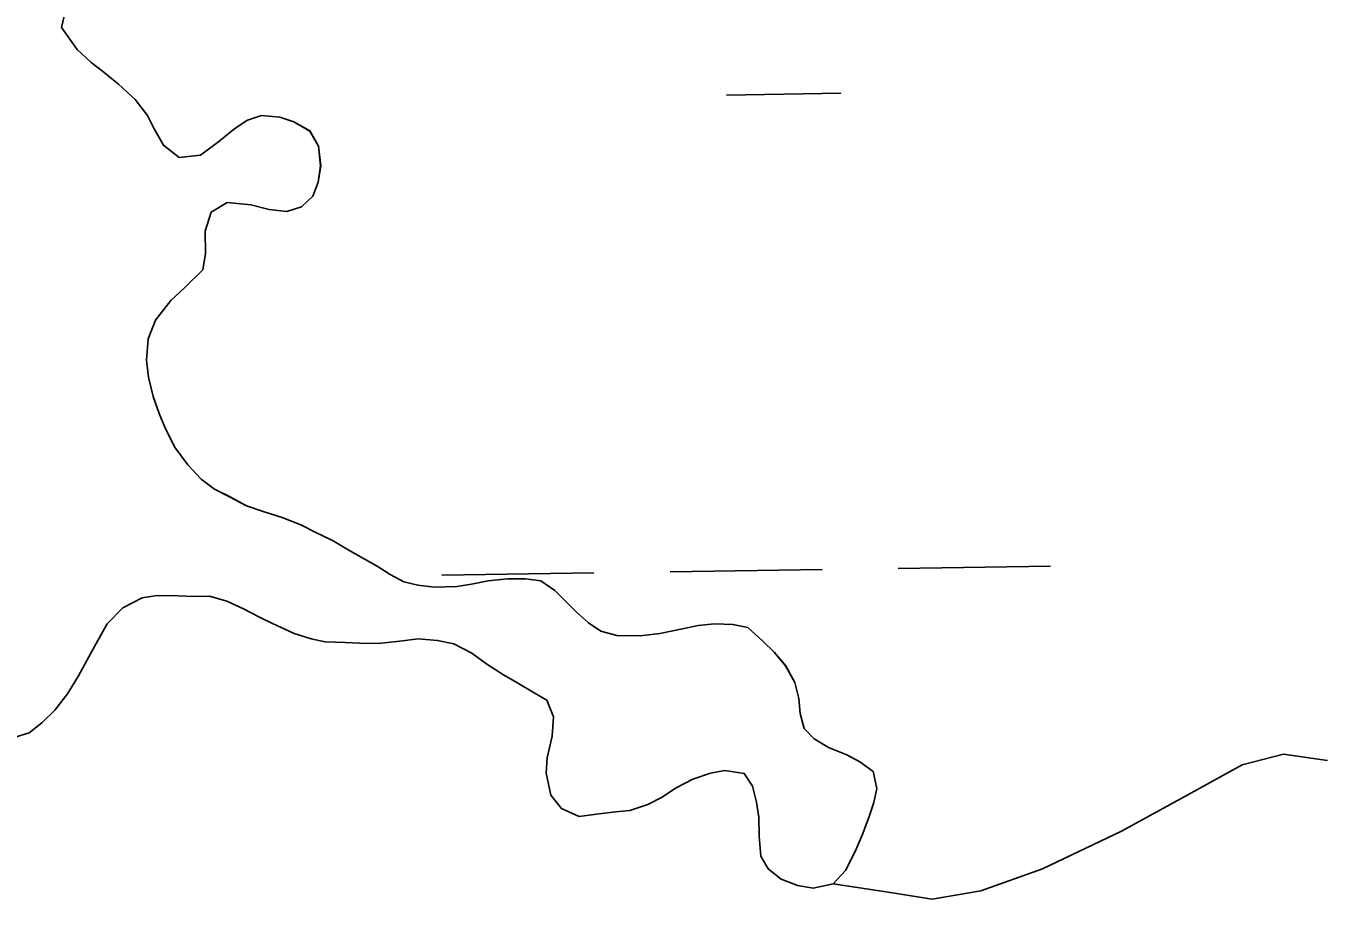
# Model space of a CAD drawing. Extents: x 3807117 to 3845308, y 337856 to 363736.
# Drawn here: x 3823270.3 to 3823542.5, y 345020.6 to 345204.1 of the extents above; entities that cross this region are included whole.
import ezdxf

# ---------------------------------------------------------------- set-up
doc = ezdxf.new("R2010")
doc.units = 0
doc.layers.add('V-TOPO-SHOR', color=7, linetype='Continuous')
doc.layers.add('V-WETL-SWMP', color=7, linetype='Continuous')

msp = doc.modelspace()

# ---------------------------------------------------------------- linework, layer by layer
at = {"layer": 'V-TOPO-SHOR'}
for points in [[(3823278.66, 345207.36), (3823277.81, 345203.81), (3823281.13, 345199.21), (3823284.05, 345196.44), (3823286.47, 345194.6), (3823289.8, 345191.93), (3823293.33, 345188.65), (3823295.95, 345185.28), (3823297.35, 345182.52), (3823299.25, 345179.06), (3823302.58, 345176.49), (3823307.05, 345176.96), (3823310.94, 345179.87), (3823314.31, 345182.59), (3823316.96, 345184.3), (3823319.92, 345185.29), (3823323.77, 345184.95), (3823326.71, 345184.01), (3823330.05, 345182.05), (3823331.85, 345178.89), (3823332.33, 345174.73), (3823331.79, 345171.28), (3823330.65, 345168.34), (3823328.29, 345166.13), (3823325.24, 345165.14), (3823321.48, 345165.57), (3823317.63, 345166.52), (3823312.66, 345167.06), (3823309.29, 345164.96), (3823308.04, 345161.01), (3823308.1, 345156.33), (3823307.57, 345152.89), (3823303.78, 345149.16), (3823300.81, 345146.44), (3823297.63, 345142.3), (3823296.08, 345138.35), (3823295.73, 345133.89), (3823296.11, 345130.33), (3823297.09, 345126.26), (3823298.39, 345122.69), (3823299.58, 345119.84), (3823301.58, 345115.66), (3823304.39, 345111.88), (3823307.21, 345108.91), (3823310.04, 345106.75), (3823313.17, 345105.2), (3823316.71, 345103.25), (3823320.46, 345102), (3823324.21, 345100.85), (3823328.16, 345099.29), (3823331.19, 345097.74)], [(3823331.19, 345097.74), (3823334.84, 345095.99), (3823338.58, 345093.73), (3823341.31, 345092.18), (3823344.24, 345090.63), (3823346.97, 345088.88), (3823349.8, 345087.34), (3823352.74, 345086.6), (3823356.29, 345086.17), (3823360.96, 345086.33), (3823364.01, 345086.82), (3823367.57, 345087.5), (3823371.64, 345087.97), (3823375.4, 345087.94), (3823378.65, 345087.51), (3823381.57, 345085.46), (3823383.89, 345083.2), (3823386.11, 345080.95), (3823388.63, 345078.7), (3823391.25, 345076.95), (3823394.6, 345076.01), (3823399.47, 345075.97), (3823403.64, 345076.44), (3823408.42, 345077.42), (3823411.68, 345078.1), (3823415.14, 345078.48), (3823418.99, 345078.35), (3823422.14, 345077.71), (3823425.26, 345074.84), (3823427.68, 345072.49), (3823430.09, 345069.62), (3823432, 345066.16), (3823432.88, 345062.8), (3823433.16, 345059.64), (3823433.95, 345056.49), (3823436.07, 345054.34), (3823439.1, 345052.49), (3823442.95, 345050.93), (3823445.68, 345049.49), (3823448.5, 345047.43), (3823449.29, 345043.87), (3823448.65, 345040.93), (3823447.61, 345037.79), (3823446.16, 345034.05), (3823444.71, 345030.61), (3823442.65, 345026.66), (3823440.08, 345023.84), (3823435.91, 345022.96), (3823432.57, 345023.49), (3823429.12, 345024.84), (3823426.4, 345026.99), (3823424.9, 345029.65), (3823424.52, 345033.82), (3823424.45, 345037.88), (3823423.97, 345041.03), (3823423.09, 345044.39), (3823421.38, 345047.04), (3823417.32, 345047.69), (3823414.27, 345047.1), (3823410.61, 345045.81), (3823407.04, 345044.01), (3823403.97, 345042.01), (3823401.12, 345040.51), (3823397.35, 345039.22), (3823394.3, 345038.94), (3823390.33, 345038.46), (3823386.67, 345037.98), (3823382.93, 345039.64), (3823380.72, 345042.5), (3823379.74, 345047.08), (3823379.97, 345050.33), (3823381.02, 345054.89), (3823381.26, 345058.95), (3823379.86, 345062.41), (3823377.23, 345063.96), (3823373.59, 345066.12), (3823370.77, 345067.77), (3823367.23, 345070.03), (3823364.1, 345072.29), (3823360.36, 345074.25), (3823356.91, 345074.99), (3823352.85, 345075.33), (3823348.98, 345074.85), (3823344.41, 345074.38), (3823340.55, 345074.41), (3823337.51, 345074.54), (3823333.24, 345074.67), (3823330.3, 345075.31), (3823326.75, 345076.45), (3823322.2, 345078.52), (3823319.47, 345079.86), (3823316.13, 345081.62), (3823312.59, 345083.27), (3823308.94, 345084.32), (3823305.69, 345084.24), (3823302.34, 345084.37), (3823297.97, 345084.41), (3823294.82, 345083.92), (3823290.74, 345081.82), (3823287.46, 345078.5), (3823285.1, 345074.35)], [(3823285.1, 345074.35), (3823283.55, 345071.52), (3823281.39, 345067.58), (3823279.12, 345063.74), (3823276.45, 345060.31), (3823273.69, 345057.69), (3823271.03, 345055.58), (3823267.87, 345054.59)], [(3823440.08, 345023.84), (3823451.63, 345022.07), (3823460.9, 345020.63), (3823471.11, 345022.37), (3823484.08, 345026.98), (3823500.72, 345034.91), (3823514.63, 345042.56), (3823526.09, 345048.85), (3823534.78, 345051.06), (3823544.05, 345049.77)]]:
    msp.add_lwpolyline(points, dxfattribs=at)
at = {"layer": 'V-WETL-SWMP'}
for p, q in [((3823278.66, 345207.36), (3823277.82, 345203.81)), ((3823277.82, 345203.81), (3823281.13, 345199.21)), ((3823281.13, 345199.21), (3823284.05, 345196.45)), ((3823284.05, 345196.45), (3823286.48, 345194.6)), ((3823286.48, 345194.6), (3823289.81, 345191.93)), ((3823289.81, 345191.93), (3823293.33, 345188.65)), ((3823293.33, 345188.65), (3823295.95, 345185.28)), ((3823417.69, 345189.61), (3823441.69, 345189.97)), ((3823295.95, 345185.28), (3823297.35, 345182.52)), ((3823316.96, 345184.3), (3823319.92, 345185.29)), ((3823319.92, 345185.29), (3823323.77, 345184.95)), ((3823297.35, 345182.52), (3823299.25, 345179.06)), ((3823310.94, 345179.88), (3823314.31, 345182.59)), ((3823314.31, 345182.59), (3823316.96, 345184.3)), ((3823323.77, 345184.95), (3823326.71, 345184.01)), ((3823326.71, 345184.01), (3823330.05, 345182.06)), ((3823307.05, 345176.96), (3823310.94, 345179.88)), ((3823330.05, 345182.06), (3823331.85, 345178.89)), ((3823299.25, 345179.06), (3823302.58, 345176.49)), ((3823331.85, 345178.89), (3823332.32, 345174.73)), ((3823302.58, 345176.49), (3823307.05, 345176.96)), ((3823332.32, 345174.73), (3823331.79, 345171.28)), ((3823331.79, 345171.28), (3823330.65, 345168.34)), ((3823312.66, 345167.06), (3823309.29, 345164.96)), ((3823317.63, 345166.52), (3823312.66, 345167.06)), ((3823321.48, 345165.57), (3823317.63, 345166.52)), ((3823328.29, 345166.13), (3823325.24, 345165.13)), ((3823330.65, 345168.34), (3823328.29, 345166.13)), ((3823309.29, 345164.96), (3823308.04, 345161.01)), ((3823325.24, 345165.13), (3823321.48, 345165.57)), ((3823308.04, 345161.01), (3823308.1, 345156.33)), ((3823308.1, 345156.33), (3823307.57, 345152.89)), ((3823307.57, 345152.89), (3823303.78, 345149.16)), ((3823303.78, 345149.16), (3823300.81, 345146.44)), ((3823300.81, 345146.44), (3823297.63, 345142.3)), ((3823297.63, 345142.3), (3823296.08, 345138.35)), ((3823296.08, 345138.35), (3823295.73, 345133.89)), ((3823295.73, 345133.89), (3823296.11, 345130.33)), ((3823296.11, 345130.33), (3823297.09, 345126.26)), ((3823297.09, 345126.26), (3823298.39, 345122.69)), ((3823298.39, 345122.69), (3823299.58, 345119.84)), ((3823299.58, 345119.84), (3823301.58, 345115.66)), ((3823301.58, 345115.66), (3823304.39, 345111.88)), ((3823304.39, 345111.88), (3823307.21, 345108.91)), ((3823307.21, 345108.91), (3823310.04, 345106.75)), ((3823310.04, 345106.75), (3823313.18, 345105.21)), ((3823313.18, 345105.21), (3823316.71, 345103.25)), ((3823316.71, 345103.25), (3823320.46, 345102)), ((3823320.46, 345102), (3823324.21, 345100.85)), ((3823324.21, 345100.85), (3823328.16, 345099.29)), ((3823328.16, 345099.29), (3823331.19, 345097.75)), ((3823331.19, 345097.75), (3823334.84, 345095.99)), ((3823334.84, 345095.99), (3823338.58, 345093.73)), ((3823338.58, 345093.73), (3823341.31, 345092.18)), ((3823341.31, 345092.18), (3823344.24, 345090.63)), ((3823344.24, 345090.63), (3823346.97, 345088.88)), ((3823453.78, 345090.14), (3823485.78, 345090.62)), ((3823346.97, 345088.88), (3823349.8, 345087.34)), ((3823349.8, 345087.34), (3823352.74, 345086.6)), ((3823357.79, 345088.7), (3823389.79, 345089.18)), ((3823364.01, 345086.82), (3823367.57, 345087.5)), ((3823367.57, 345087.5), (3823371.64, 345087.97)), ((3823371.64, 345087.97), (3823375.4, 345087.94)), ((3823375.4, 345087.94), (3823378.64, 345087.51)), ((3823378.64, 345087.51), (3823381.57, 345085.46)), ((3823405.79, 345089.42), (3823437.78, 345089.9)), ((3823352.74, 345086.6), (3823356.29, 345086.17)), ((3823356.29, 345086.17), (3823360.96, 345086.33)), ((3823360.96, 345086.33), (3823364.01, 345086.82)), ((3823381.57, 345085.46), (3823383.89, 345083.2)), ((3823290.74, 345081.82), (3823287.47, 345078.5)), ((3823294.82, 345083.92), (3823290.74, 345081.82)), ((3823297.97, 345084.41), (3823294.82, 345083.92)), ((3823302.34, 345084.37), (3823297.97, 345084.41)), ((3823305.69, 345084.24), (3823302.34, 345084.37)), ((3823308.94, 345084.32), (3823305.69, 345084.24)), ((3823312.59, 345083.27), (3823308.94, 345084.32)), ((3823316.13, 345081.62), (3823312.59, 345083.27)), ((3823383.89, 345083.2), (3823386.11, 345080.95)), ((3823319.47, 345079.86), (3823316.13, 345081.62)), ((3823322.2, 345078.52), (3823319.47, 345079.86)), ((3823386.11, 345080.95), (3823388.63, 345078.69)), ((3823287.47, 345078.5), (3823285.1, 345074.35)), ((3823326.76, 345076.45), (3823322.2, 345078.52)), ((3823330.3, 345075.31), (3823326.76, 345076.45)), ((3823388.63, 345078.69), (3823391.25, 345076.95)), ((3823391.25, 345076.95), (3823394.6, 345076.01)), ((3823399.47, 345075.97), (3823403.64, 345076.44)), ((3823403.64, 345076.44), (3823408.42, 345077.42)), ((3823408.42, 345077.42), (3823411.68, 345078.1)), ((3823411.68, 345078.1), (3823415.14, 345078.48)), ((3823415.14, 345078.48), (3823418.99, 345078.35)), ((3823418.99, 345078.35), (3823422.14, 345077.71)), ((3823422.14, 345077.71), (3823425.26, 345074.84)), ((3823285.1, 345074.35), (3823283.55, 345071.52)), ((3823333.24, 345074.67), (3823330.3, 345075.31)), ((3823337.51, 345074.54), (3823333.24, 345074.67)), ((3823340.55, 345074.41), (3823337.51, 345074.54)), ((3823344.41, 345074.38), (3823340.55, 345074.41)), ((3823348.99, 345074.85), (3823344.41, 345074.38)), ((3823352.85, 345075.33), (3823348.99, 345074.85)), ((3823356.91, 345074.99), (3823352.85, 345075.33)), ((3823360.36, 345074.25), (3823356.91, 345074.99)), ((3823364.1, 345072.29), (3823360.36, 345074.25)), ((3823394.6, 345076.01), (3823399.47, 345075.97)), ((3823425.26, 345074.84), (3823427.68, 345072.49)), ((3823283.55, 345071.52), (3823281.39, 345067.58)), ((3823367.23, 345070.03), (3823364.1, 345072.29)), ((3823427.68, 345072.49), (3823430.1, 345069.62)), ((3823370.77, 345067.77), (3823367.23, 345070.03)), ((3823430.1, 345069.62), (3823432, 345066.16)), ((3823281.39, 345067.58), (3823279.12, 345063.74)), ((3823373.6, 345066.12), (3823370.77, 345067.77)), ((3823377.23, 345063.96), (3823373.6, 345066.12)), ((3823432, 345066.16), (3823432.88, 345062.8)), ((3823279.12, 345063.74), (3823276.45, 345060.31)), ((3823379.86, 345062.41), (3823377.23, 345063.96)), ((3823432.88, 345062.8), (3823433.16, 345059.65)), ((3823276.45, 345060.31), (3823273.69, 345057.69)), ((3823381.26, 345058.95), (3823379.86, 345062.41)), ((3823273.69, 345057.69), (3823271.03, 345055.58)), ((3823381.02, 345054.89), (3823381.26, 345058.95)), ((3823433.16, 345059.65), (3823433.95, 345056.49)), ((3823271.03, 345055.58), (3823267.87, 345054.59)), ((3823379.97, 345050.33), (3823381.02, 345054.89)), ((3823433.95, 345056.49), (3823436.07, 345054.34)), ((3823436.07, 345054.34), (3823439.1, 345052.49)), ((3823439.1, 345052.49), (3823442.95, 345050.93)), ((3823379.74, 345047.08), (3823379.97, 345050.33)), ((3823442.95, 345050.93), (3823445.68, 345049.49)), ((3823445.68, 345049.49), (3823448.5, 345047.44)), ((3823380.72, 345042.5), (3823379.74, 345047.08)), ((3823414.27, 345047.1), (3823410.61, 345045.81)), ((3823417.32, 345047.69), (3823414.27, 345047.1)), ((3823421.38, 345047.05), (3823417.32, 345047.69)), ((3823423.09, 345044.39), (3823421.38, 345047.05)), ((3823448.5, 345047.44), (3823449.29, 345043.87)), ((3823407.04, 345044.01), (3823403.97, 345042.01)), ((3823410.61, 345045.81), (3823407.04, 345044.01)), ((3823423.97, 345041.03), (3823423.09, 345044.39)), ((3823449.29, 345043.87), (3823448.65, 345040.93)), ((3823382.93, 345039.64), (3823380.72, 345042.5)), ((3823403.97, 345042.01), (3823401.12, 345040.51)), ((3823424.46, 345037.88), (3823423.97, 345041.03)), ((3823448.65, 345040.93), (3823447.61, 345037.79)), ((3823386.67, 345037.98), (3823382.93, 345039.64)), ((3823390.33, 345038.46), (3823386.67, 345037.98)), ((3823394.3, 345038.94), (3823390.33, 345038.46)), ((3823397.35, 345039.22), (3823394.3, 345038.94)), ((3823401.12, 345040.51), (3823397.35, 345039.22)), ((3823424.52, 345033.82), (3823424.46, 345037.88)), ((3823447.61, 345037.79), (3823446.16, 345034.05)), ((3823424.9, 345029.65), (3823424.52, 345033.82)), ((3823446.16, 345034.05), (3823444.71, 345030.61)), ((3823444.71, 345030.61), (3823442.65, 345026.66)), ((3823426.4, 345027), (3823424.9, 345029.65)), ((3823429.12, 345024.84), (3823426.4, 345027)), ((3823432.57, 345023.49), (3823429.12, 345024.84)), ((3823442.65, 345026.66), (3823440.08, 345023.84)), ((3823435.91, 345022.96), (3823432.57, 345023.49)), ((3823440.08, 345023.84), (3823435.91, 345022.96))]:
    msp.add_line(p, q, dxfattribs=at)

doc.saveas('drawing.dxf')
